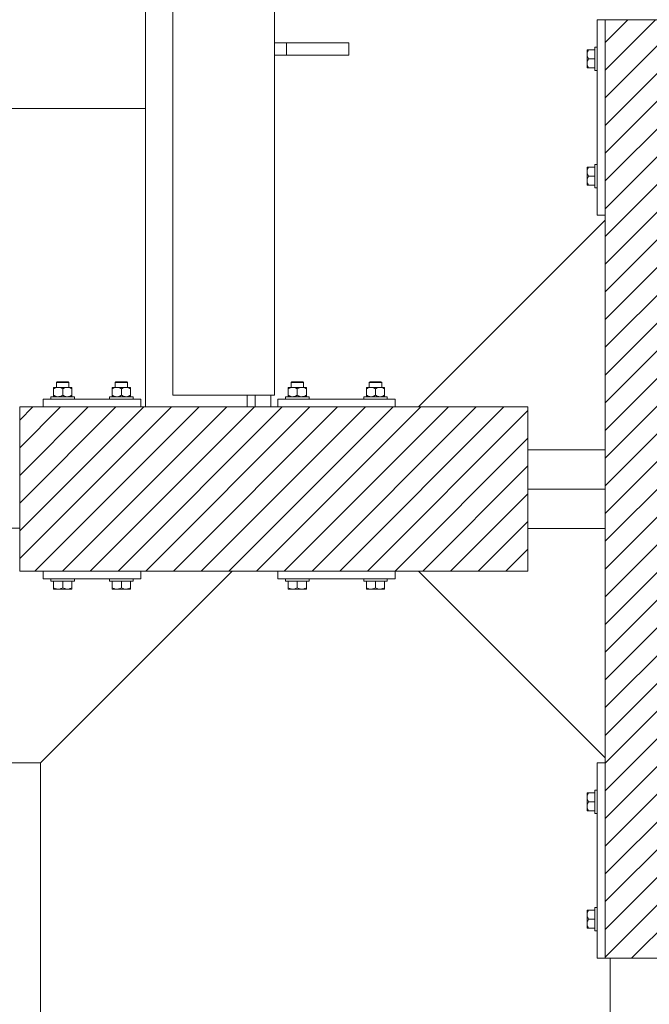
# Model space of a CAD drawing. Header units: millimetres. Extents: x 53746 to 116821, y -810352 to -765802.
# Tile 324 of 347: x 100210 to 101015, y -777261 to -776002. Entities that reach past the tile are written whole.
import ezdxf

# ---------------------------------------------------------------- set-up
doc = ezdxf.new("R2010")
doc.units = ezdxf.units.MM
doc.header["$MEASUREMENT"] = 0
for name, color, linetype, lineweight in [('Main Cradle Rails', 7, 'Continuous', 0), ('Side Cradle Blocks', 7, 'Continuous', 0), ('Side Cradle Hydraulic Arm Support', 7, 'Continuous', 0), ('Side Cradle Stbd', 7, 'Continuous', 0), ('Side Cradle Tower Rail Frame', 7, 'Continuous', 0)]:
    doc.layers.add(name, color=color, linetype=linetype, lineweight=lineweight)

# ---------------------------------------------------------------- blocks, each defined once
blk = doc.blocks.new('*U81')
at = {"layer": 'Side Cradle Hydraulic Arm Support', "color": 7, "linetype": 'Continuous', "lineweight": 0}
blk.add_line((-274.9890305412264, 1109.465289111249), (-274.9890305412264, 316.6850334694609), dxfattribs=at)
at = {"layer": 'Side Cradle Hydraulic Arm Support', "color": 7, "linetype": 'Continuous', "lineweight": 0, "extrusion": (0, 0, -1), "flags": 128}
blk.add_lwpolyline([(248.4889944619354, 1409.465325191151), (224.9890305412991, 1409.465325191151), (224.9890305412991, 1109.465325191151), (274.9890305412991, 1109.465325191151), (519.9889944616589, 1354.465289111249)], dxfattribs=at)
blk = doc.blocks.new('*U57')
at = {"linetype": 'Continuous', "lineweight": 0}
h = blk.add_hatch(dxfattribs=at)
h.set_pattern_fill('HATCH', color=30, style=0, pattern_type=2)
h.set_pattern_definition([(45, (15859.069102, 11456.436993), (-17.71895608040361, 17.71895608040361), [])])
h.paths.add_polyline_path([(15675.80776272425, 10874.4623253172), (15682.3739736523, 10874.4623253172), (15782.37397365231, 10874.4623253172), (15818.35573631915, 10874.4623253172), (15838.87397612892, 10874.4623253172), (15968.87400054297, 10874.4623253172), (15988.87400054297, 10874.4623253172), (15993.35573631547, 10874.4623253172), (16024.80776272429, 10874.4623253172), (16124.80776272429, 10874.4623253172), (16130.80779880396, 10874.4623253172), (16130.80779880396, 11124.4623253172), (16130.80779880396, 11130.17925593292), (16130.80779880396, 11424.17921985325), (16130.80779880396, 11474.4623253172), (16130.80779880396, 11524.74543078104), (16130.80779880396, 11818.74539470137), (16130.80779880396, 11824.4623253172), (16130.80779880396, 12074.4623253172), (16124.80776272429, 12074.4623253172), (16024.80776272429, 12074.4623253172), (15993.35573631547, 12074.4623253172), (15988.87400054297, 12074.4623253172), (15968.87400054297, 12074.4623253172), (15838.87397612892, 12074.4623253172), (15818.35573631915, 12074.4623253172), (15782.37397365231, 12074.4623253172), (15682.37397365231, 12074.4623253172), (15675.80772664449, 12074.4623253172), (15675.80773416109, 11824.4623253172), (15675.80773435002, 11818.17918377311), (15675.80774317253, 11524.74543078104), (15675.80774468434, 11474.4623253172), (15675.80774619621, 11424.17921985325), (15675.80775501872, 11130.74546686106), (15675.80775520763, 11124.4623253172)])
h = blk.add_hatch(dxfattribs=at)
h.set_pattern_fill('HATCH', color=30, style=0, pattern_type=2)
h.set_pattern_definition([(45, (15455.233592, 11460.124899), (-17.71895608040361, 17.71895608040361), [])])
h.paths.add_polyline_path([(14927.2324209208, 11579.4623253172), (14927.2324209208, 11574.4623253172), (14927.2324209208, 11474.4623253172), (14927.2324209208, 11424.4623253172), (14927.2324209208, 11369.4623253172), (14957.2324209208, 11369.4623253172), (15082.2324209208, 11369.4623253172), (15198.73238484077, 11369.4623253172), (15257.2324209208, 11369.4623253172), (15407.2324209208, 11369.4623253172), (15437.0909042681, 11369.4623253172), (15577.2324209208, 11369.4623253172), (15577.2324209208, 11424.17921985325), (15577.2324209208, 11474.4623253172), (15577.2324209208, 11524.74543078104), (15577.2324209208, 11579.4623253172), (15437.0909042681, 11579.4623253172), (15407.2324209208, 11579.4623253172), (15257.2324209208, 11579.4623253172), (15248.26561141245, 11579.4623253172), (15228.26561141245, 11579.4623253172), (15218.26561141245, 11579.4623253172), (15088.26561141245, 11579.4623253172), (15082.2324209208, 11579.4623253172), (14957.2324209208, 11579.4623253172)])
at = {"color": 30, "linetype": 'Continuous', "lineweight": 0, "flags": 128}
blk.add_lwpolyline([(15782.37397365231, 12074.4623253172), (15682.37397365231, 12074.4623253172), (15675.80772664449, 12074.4623253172), (15675.80773416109, 11824.4623253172), (15675.80773435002, 11818.17918377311), (15675.80774317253, 11524.74543078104), (15675.80774468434, 11474.4623253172), (15675.80774619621, 11424.17921985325), (15675.80775501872, 11130.74546686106), (15675.80775520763, 11124.4623253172), (15675.80776272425, 10874.4623253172), (15675.80776272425, 10874.4623253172), (15682.3739736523, 10874.4623253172), (15782.37397365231, 10874.4623253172)], dxfattribs=at)
blk.add_lwpolyline([(14927.2324209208, 11579.4623253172), (14927.2324209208, 11574.4623253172), (14927.2324209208, 11474.4623253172), (14927.2324209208, 11424.4623253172), (14927.2324209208, 11369.4623253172), (14957.2324209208, 11369.4623253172), (15082.2324209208, 11369.4623253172), (15198.73238484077, 11369.4623253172), (15257.2324209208, 11369.4623253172), (15407.2324209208, 11369.4623253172), (15437.0909042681, 11369.4623253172), (15577.2324209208, 11369.4623253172), (15577.2324209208, 11424.17921985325), (15577.2324209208, 11474.4623253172), (15577.2324209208, 11524.74543078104), (15577.2324209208, 11579.4623253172), (15437.0909042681, 11579.4623253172), (15407.2324209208, 11579.4623253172), (15257.2324209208, 11579.4623253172), (15248.26561141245, 11579.4623253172), (15228.26561141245, 11579.4623253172), (15218.26561141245, 11579.4623253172), (15088.26561141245, 11579.4623253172), (15082.2324209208, 11579.4623253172), (14957.2324209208, 11579.4623253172), (14927.2324209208, 11579.4623253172)], close=True, dxfattribs=at)
at = {"layer": 'Side Cradle Blocks', "color": 7, "linetype": 'Continuous', "lineweight": 0}
for p, q in [((15675.80772664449, 12074.4623253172), (15665.8077627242, 12074.4623253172)), ((15665.8077627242, 12074.4623253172), (15665.8077627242, 11824.4623253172)), ((16130.8077627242, 12074.4623253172), (15675.80776272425, 12074.4623253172)), ((15675.80776272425, 12074.4623253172), (15675.80776272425, 10874.4623253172)), ((15652.80812352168, 12035.46337878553), (15652.8077632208, 12035.35529165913)), ((15652.80776280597, 12035.35509363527), (15652.80812352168, 12035.13861319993)), ((15653.59090633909, 12036.04541509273), (15654.59967294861, 12036.04541509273)), ((15653.61628852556, 12033.90906638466), (15654.59967294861, 12036.04541509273)), ((15654.59967294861, 12036.04541509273), (15662.80772664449, 12036.04541509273)), ((15652.8077627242, 12030.25387020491), (15652.8077627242, 12033.31987367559)), ((15652.80812352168, 12033.19649258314), (15652.8077632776, 12033.31968444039)), ((15652.80776283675, 12030.25302060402), (15652.80812352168, 12027.52949262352)), ((15652.8077627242, 12018.67078042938), (15652.8077627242, 12022.42705630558)), ((15654.59967294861, 12024.4623253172), (15653.55788801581, 12026.62036840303)), ((15653.61628852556, 12022.32597660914), (15654.59967294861, 12024.4623253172)), ((15654.59967294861, 12024.4623253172), (15662.80772201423, 12024.4623253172)), ((15662.8077627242, 12018.7220738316), (15662.8077627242, 12024.4623253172)), ((15652.80812352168, 12021.39515801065), (15652.80776278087, 12018.67120820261)), ((15652.8077627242, 12012.87923554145), (15652.8077627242, 12013.56950794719)), ((15652.80812352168, 12013.46127184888), (15652.80776309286, 12013.56939735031)), ((15653.04855771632, 12012.87923554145), (15652.8077627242, 12012.87923554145)), ((15654.59967294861, 12012.87923554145), (15653.55788801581, 12015.03727862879)), ((15662.80772664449, 12012.87923554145), (15654.59967294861, 12012.87923554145)), ((15652.8077627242, 11886.04541509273), (15652.8077627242, 11885.3551426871)), ((15653.04855771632, 11886.04541509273), (15652.8077627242, 11886.04541509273)), ((15652.80776309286, 11885.35525328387), (15652.80812352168, 11885.46337878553)), ((15654.59967294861, 11886.04541509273), (15653.55788801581, 11883.88737200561)), ((15662.80772664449, 11886.04541509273), (15654.59967294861, 11886.04541509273)), ((15652.8077627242, 11880.25387020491), (15652.8077627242, 11876.49759432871)), ((15652.80776278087, 11880.25344243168), (15652.80812352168, 11877.52949262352)), ((15652.80812352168, 11871.39515801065), (15652.80776283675, 11868.67163003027)), ((15654.59967294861, 11874.4623253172), (15653.55788801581, 11872.30428223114)), ((15653.61628852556, 11876.59867402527), (15654.59967294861, 11874.4623253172)), ((15654.59967294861, 11874.4623253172), (15662.80772201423, 11874.4623253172)), ((15662.8077627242, 11880.20257680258), (15662.8077627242, 11874.4623253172)), ((15652.8077627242, 11868.67078042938), (15652.8077627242, 11865.60477695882)), ((15652.8077632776, 11865.6049661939), (15652.80812352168, 11865.72815805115)), ((15652.80812352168, 11863.78603743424), (15652.80776280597, 11863.56955699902)), ((15652.80812352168, 11863.46127184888), (15652.8077632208, 11863.56935897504)), ((15653.59090633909, 11862.87923554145), (15654.59967294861, 11862.87923554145)), ((15653.61628852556, 11865.01558424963), (15654.59967294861, 11862.87923554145)), ((15654.59967294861, 11862.87923554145), (15662.80772664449, 11862.87923554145)), ((15665.8077627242, 11824.4623253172), (15675.80772664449, 11824.4623253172)), ((14987.1821683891, 11611.4623253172), (14984.91120494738, 11611.4623253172)), ((14987.8892751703, 11610.4623253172), (14985.29388837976, 11610.4623253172)), ((15051.57556667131, 11610.4623253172), (15054.17095346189, 11610.4623253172)), ((15052.2826734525, 11611.4623253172), (15054.55363689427, 11611.4623253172)), ((15287.1821683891, 11611.4623253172), (15284.91120494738, 11611.4623253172)), ((15287.8892751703, 11610.4623253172), (15285.29388837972, 11610.4623253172)), ((15376.57556667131, 11610.4623253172), (15379.17095346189, 11610.4623253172)), ((15377.2826734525, 11611.4623253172), (15379.55363689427, 11611.4623253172)), ((14970.64933114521, 11604.42016776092), (14970.64933114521, 11604.24541456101)), ((14970.64933114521, 11602.62825753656), (14972.78567985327, 11603.61164195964)), ((14970.64933114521, 11602.62825753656), (14970.64933114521, 11594.25423554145)), ((14970.64933114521, 11593.24546893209), (14970.64933114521, 11594.25423554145)), ((14971.33945457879, 11604.42016726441), (14971.23136745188, 11604.41980696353)), ((14976.44087603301, 11604.42016776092), (14973.37487256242, 11604.42016776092)), ((14974.18406225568, 11604.41980696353), (14974.23238484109, 11604.41983348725)), ((14976.44087603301, 11604.42016776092), (14980.19715190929, 11604.42016776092)), ((14979.93240476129, 11603.73857928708), (14977.91713823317, 11604.29540680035)), ((14980.07437783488, 11593.21245060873), (14982.2324209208, 11594.25423554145)), ((14982.2324209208, 11602.62825753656), (14984.36876962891, 11603.61164195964)), ((14982.2324209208, 11594.25423554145), (14982.2324209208, 11602.62825753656)), ((14988.02396580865, 11604.42016776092), (14991.08996927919, 11604.42016776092)), ((14991.51549453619, 11603.73857928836), (14989.500228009, 11604.29540680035)), ((14990.28077958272, 11604.41980696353), (14990.23245700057, 11604.41983348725)), ((14991.65746760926, 11593.21245060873), (14993.81551069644, 11594.25423554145)), ((14993.23347438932, 11604.41980696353), (14993.12534888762, 11604.42016739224)), ((14993.81551069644, 11603.63702414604), (14993.81551069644, 11603.67535642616)), ((14993.81551069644, 11603.63702414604), (14993.81551069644, 11602.62825753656)), ((14993.81551069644, 11594.25423554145), (14993.81551069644, 11602.62825753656)), ((15045.64933114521, 11603.63702414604), (15045.64933114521, 11603.67535642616)), ((15045.64933114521, 11602.62825753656), (15045.64933114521, 11603.63702414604)), ((15045.64933114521, 11594.25423554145), (15045.64933114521, 11602.62825753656)), ((15047.80737423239, 11593.21245060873), (15045.64933114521, 11594.25423554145)), ((15046.23136745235, 11604.41980696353), (15046.33949295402, 11604.42016739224)), ((15047.94934730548, 11603.73857928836), (15049.96461383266, 11604.29540680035)), ((15051.44087603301, 11604.42016776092), (15048.37487256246, 11604.42016776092)), ((15049.23238484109, 11604.41983348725), (15049.18406225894, 11604.41980696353)), ((15057.23242092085, 11602.62825753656), (15055.09607221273, 11603.61164195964)), ((15057.23242092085, 11594.25423554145), (15057.23242092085, 11602.62825753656)), ((15059.39046400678, 11593.21245060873), (15057.23242092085, 11594.25423554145)), ((15063.02396580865, 11604.42016776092), (15059.26768993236, 11604.42016776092)), ((15059.53243708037, 11603.73857928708), (15061.54770360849, 11604.29540680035)), ((15063.02396580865, 11604.42016776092), (15066.08996927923, 11604.42016776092)), ((15065.23245700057, 11604.41983348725), (15065.28077958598, 11604.41980696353)), ((15068.81551069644, 11602.62825753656), (15066.67916198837, 11603.61164195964)), ((15068.23347438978, 11604.41980696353), (15068.12538726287, 11604.42016726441)), ((15068.81551069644, 11604.42016776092), (15068.81551069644, 11604.24541456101)), ((15068.81551069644, 11602.62825753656), (15068.81551069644, 11594.25423554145)), ((15068.81551069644, 11593.24546893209), (15068.81551069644, 11594.25423554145)), ((15270.64933114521, 11604.42016776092), (15270.64933114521, 11604.24541456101)), ((15270.64933114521, 11602.62825753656), (15272.78567985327, 11603.61164195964)), ((15270.64933114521, 11602.62825753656), (15270.64933114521, 11594.25423554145)), ((15270.64933114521, 11593.24546893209), (15270.64933114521, 11594.25423554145)), ((15271.33945457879, 11604.42016726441), (15271.23136745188, 11604.41980696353)), ((15276.44087603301, 11604.42016776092), (15273.37487256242, 11604.42016776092)), ((15274.18406225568, 11604.41980696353), (15274.23238484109, 11604.41983348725)), ((15276.44087603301, 11604.42016776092), (15280.19715190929, 11604.42016776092)), ((15279.93240476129, 11603.73857928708), (15277.91713823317, 11604.29540680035)), ((15280.07437783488, 11593.21245060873), (15282.2324209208, 11594.25423554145)), ((15282.2324209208, 11602.62825753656), (15284.36876962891, 11603.61164195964)), ((15282.2324209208, 11594.25423554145), (15282.2324209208, 11602.62825753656)), ((15288.02396580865, 11604.42016776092), (15291.08996927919, 11604.42016776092)), ((15291.51549453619, 11603.73857928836), (15289.500228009, 11604.29540680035)), ((15290.28077958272, 11604.41980696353), (15290.23245700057, 11604.41983348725)), ((15291.65746760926, 11593.21245060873), (15293.81551069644, 11594.25423554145)), ((15293.23347438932, 11604.41980696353), (15293.12534888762, 11604.42016739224)), ((15293.81551069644, 11603.63702414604), (15293.81551069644, 11603.67535642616)), ((15293.81551069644, 11603.63702414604), (15293.81551069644, 11602.62825753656)), ((15293.81551069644, 11594.25423554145), (15293.81551069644, 11602.62825753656)), ((15370.64933114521, 11603.63702414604), (15370.64933114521, 11603.67535642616)), ((15370.64933114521, 11602.62825753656), (15370.64933114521, 11603.63702414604)), ((15370.64933114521, 11594.25423554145), (15370.64933114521, 11602.62825753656)), ((15372.80737423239, 11593.21245060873), (15370.64933114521, 11594.25423554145)), ((15371.23136745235, 11604.41980696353), (15371.33949295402, 11604.42016739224)), ((15372.94934730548, 11603.73857928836), (15374.96461383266, 11604.29540680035)), ((15376.44087603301, 11604.42016776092), (15373.37487256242, 11604.42016776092)), ((15374.23238484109, 11604.41983348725), (15374.18406225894, 11604.41980696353)), ((15382.2324209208, 11602.62825753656), (15380.09607221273, 11603.61164195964)), ((15382.2324209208, 11594.25423554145), (15382.2324209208, 11602.62825753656)), ((15384.39046400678, 11593.21245060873), (15382.2324209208, 11594.25423554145)), ((15388.02396580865, 11604.42016776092), (15384.26768993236, 11604.42016776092)), ((15384.53243708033, 11603.73857928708), (15386.54770360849, 11604.29540680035)), ((15388.02396580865, 11604.42016776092), (15391.08996927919, 11604.42016776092)), ((15390.23245700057, 11604.41983348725), (15390.28077958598, 11604.41980696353)), ((15393.81551069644, 11602.62825753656), (15391.67916198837, 11603.61164195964)), ((15393.23347438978, 11604.41980696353), (15393.12538726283, 11604.42016726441)), ((15393.81551069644, 11604.42016776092), (15393.81551069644, 11604.24541456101)), ((15393.81551069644, 11602.62825753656), (15393.81551069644, 11594.25423554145)), ((15393.81551069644, 11593.24546893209), (15393.81551069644, 11594.25423554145)), ((14957.2324209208, 11589.4623253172), (14957.2324209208, 11579.46236139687)), ((15082.2324209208, 11589.4623253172), (14957.2324209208, 11589.4623253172)), ((14971.32877994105, 11592.46236139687), (14971.23136745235, 11592.4626861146)), ((14974.18406225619, 11592.4626861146), (14974.23238484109, 11592.46265959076)), ((14974.48293935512, 11592.68090167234), (14976.44055284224, 11592.46236139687)), ((14986.0660291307, 11592.68090167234), (14988.02364261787, 11592.46236139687)), ((14990.23245700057, 11592.46265959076), (14990.28077958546, 11592.4626861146)), ((14993.23347438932, 11592.4626861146), (14993.13606190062, 11592.46236139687)), ((14993.81551069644, 11592.70312030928), (14993.81551069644, 11592.46236139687)), ((15045.64933114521, 11592.70312030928), (15045.64933114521, 11592.46236139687)), ((15046.23136745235, 11592.4626861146), (15046.32877994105, 11592.46236139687)), ((15049.18406225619, 11592.4626861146), (15049.23238484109, 11592.46265959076)), ((15053.39881271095, 11592.68090167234), (15051.44119922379, 11592.46236139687)), ((15064.98190248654, 11592.68090167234), (15063.02428899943, 11592.46236139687)), ((15065.23245700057, 11592.46265959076), (15065.28077958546, 11592.4626861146)), ((15068.23347438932, 11592.4626861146), (15068.13606190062, 11592.46236139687)), ((15082.2324209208, 11579.46236139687), (15082.2324209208, 11589.4623253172)), ((15257.2324209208, 11589.4623253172), (15257.2324209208, 11579.46236139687)), ((15407.2324209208, 11589.4623253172), (15257.2324209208, 11589.4623253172)), ((15271.32877994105, 11592.46236139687), (15271.23136745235, 11592.4626861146)), ((15274.18406225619, 11592.4626861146), (15274.23238484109, 11592.46265959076)), ((15274.48293935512, 11592.68090167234), (15276.44055284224, 11592.46236139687)), ((15286.0660291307, 11592.68090167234), (15288.02364261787, 11592.46236139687)), ((15290.23245700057, 11592.46265959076), (15290.28077958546, 11592.4626861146)), ((15293.23347438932, 11592.4626861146), (15293.13606190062, 11592.46236139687)), ((15293.81551069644, 11592.70312030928), (15293.81551069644, 11592.46236139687)), ((15370.64933114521, 11592.70312030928), (15370.64933114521, 11592.46236139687)), ((15371.23136745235, 11592.4626861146), (15371.32877994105, 11592.46236139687)), ((15374.18406225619, 11592.4626861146), (15374.23238484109, 11592.46265959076)), ((15378.3988127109, 11592.68090167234), (15376.44119922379, 11592.46236139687)), ((15389.98190248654, 11592.68090167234), (15388.02428899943, 11592.46236139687)), ((15390.23245700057, 11592.46265959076), (15390.28077958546, 11592.4626861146)), ((15393.23347438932, 11592.4626861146), (15393.13606190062, 11592.46236139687)), ((15407.2324209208, 11579.46236139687), (15407.2324209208, 11589.4623253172)), ((14927.2324209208, 11579.4623253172), (14927.2324209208, 11369.4623253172)), ((15577.2324209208, 11579.4623253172), (14927.2324209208, 11579.4623253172)), ((15577.2324209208, 11369.4623253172), (15577.2324209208, 11579.4623253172)), ((14927.2324209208, 11369.4623253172), (15577.2324209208, 11369.4623253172)), ((14957.2324209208, 11359.4623253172), (14957.2324209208, 11369.4622892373)), ((15082.2324209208, 11369.4622892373), (15082.2324209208, 11359.4623253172)), ((15257.2324209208, 11359.4623253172), (15257.2324209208, 11369.4622892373)), ((15407.2324209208, 11369.4622892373), (15407.2324209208, 11359.4623253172)), ((15082.2324209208, 11359.4623253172), (14957.2324209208, 11359.4623253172)), ((14970.64933114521, 11348.25423554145), (14970.64933114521, 11356.4622892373)), ((14987.97267240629, 11356.4623253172), (14982.2324209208, 11356.4623253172)), ((14982.2324209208, 11348.25423554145), (14982.2324209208, 11356.46228460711)), ((14993.81551069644, 11356.4622892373), (14993.81551069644, 11348.25423554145)), ((15045.64933114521, 11356.4622892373), (15045.64933114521, 11348.25423554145)), ((15051.49216943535, 11356.4623253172), (15057.2324209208, 11356.4623253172)), ((15057.23242092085, 11348.25423554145), (15057.23242092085, 11356.46228460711)), ((15068.81551069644, 11348.25423554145), (15068.81551069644, 11356.4622892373)), ((15407.2324209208, 11359.4623253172), (15257.2324209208, 11359.4623253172)), ((15270.64933114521, 11348.25423554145), (15270.64933114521, 11356.4622892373)), ((15287.97267240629, 11356.4623253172), (15282.2324209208, 11356.4623253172)), ((15282.2324209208, 11348.25423554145), (15282.2324209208, 11356.46228460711)), ((15293.81551069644, 11356.4622892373), (15293.81551069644, 11348.25423554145)), ((15370.64933114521, 11356.4622892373), (15370.64933114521, 11348.25423554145)), ((15376.49216943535, 11356.4623253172), (15382.2324209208, 11356.4623253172)), ((15382.2324209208, 11348.25423554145), (15382.2324209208, 11356.46228460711)), ((15393.81551069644, 11348.25423554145), (15393.81551069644, 11356.4622892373)), ((14970.64933114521, 11347.24546893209), (14970.64933114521, 11348.25423554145)), ((14972.78567985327, 11347.27085111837), (14970.64933114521, 11348.25423554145)), ((14971.23136745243, 11346.4626861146), (14971.33945457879, 11346.46232581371)), ((14971.33965260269, 11346.46232539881), (14971.55613303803, 11346.4626861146)), ((14976.44087603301, 11346.4623253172), (14973.37487256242, 11346.4623253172)), ((14973.49825365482, 11346.4626861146), (14973.37506179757, 11346.46232587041)), ((14976.44172563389, 11346.46232542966), (14979.16525361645, 11346.4626861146)), ((14982.2324209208, 11348.25423554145), (14980.07437783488, 11347.21245060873)), ((14984.36876962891, 11347.27085111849), (14982.2324209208, 11348.25423554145)), ((14988.02396580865, 11346.4623253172), (14984.26768993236, 11346.4623253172)), ((14985.29958822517, 11346.4626861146), (14988.02353803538, 11346.46232537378)), ((14993.81551069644, 11348.25423554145), (14991.65746760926, 11347.21245060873)), ((14993.81551069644, 11346.4623253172), (14993.12523829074, 11346.4623253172)), ((14993.23347438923, 11346.4626861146), (14993.12534888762, 11346.46232568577)), ((14993.81551069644, 11346.70312030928), (14993.81551069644, 11346.4623253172)), ((15045.64933114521, 11348.25423554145), (15047.80737423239, 11347.21245060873)), ((15045.64933114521, 11346.70312030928), (15045.64933114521, 11346.4623253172)), ((15045.64933114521, 11346.4623253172), (15046.33960355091, 11346.4623253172)), ((15046.33949295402, 11346.46232568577), (15046.23136745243, 11346.4626861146)), ((15051.44087603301, 11346.4623253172), (15055.19715190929, 11346.4623253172)), ((15051.44130380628, 11346.46232537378), (15054.16525361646, 11346.4626861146)), ((15055.09607221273, 11347.27085111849), (15057.23242092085, 11348.25423554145)), ((15057.23242092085, 11348.25423554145), (15059.39046400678, 11347.21245060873)), ((15060.29958822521, 11346.4626861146), (15063.02311620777, 11346.46232542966)), ((15063.02396580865, 11346.4623253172), (15066.08996927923, 11346.4623253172)), ((15066.08978004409, 11346.46232587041), (15065.96658818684, 11346.4626861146)), ((15066.67916198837, 11347.27085111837), (15068.81551069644, 11348.25423554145)), ((15067.90870880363, 11346.4626861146), (15068.12518923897, 11346.46232539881)), ((15068.23347438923, 11346.4626861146), (15068.12538726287, 11346.46232581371)), ((15068.81551069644, 11347.24546893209), (15068.81551069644, 11348.25423554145)), ((15270.64933114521, 11347.24546893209), (15270.64933114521, 11348.25423554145)), ((15272.78567985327, 11347.27085111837), (15270.64933114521, 11348.25423554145)), ((15271.2313674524, 11346.4626861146), (15271.33945457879, 11346.46232581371)), ((15271.33965260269, 11346.46232539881), (15271.55613303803, 11346.4626861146)), ((15276.44087603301, 11346.4623253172), (15273.37487256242, 11346.4623253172)), ((15273.49825365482, 11346.4626861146), (15273.37506179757, 11346.46232587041)), ((15276.44172563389, 11346.46232542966), (15279.16525361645, 11346.4626861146)), ((15282.2324209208, 11348.25423554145), (15280.07437783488, 11347.21245060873)), ((15284.36876962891, 11347.27085111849), (15282.2324209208, 11348.25423554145)), ((15288.02396580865, 11346.4623253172), (15284.26768993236, 11346.4623253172)), ((15285.29958822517, 11346.4626861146), (15288.02353803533, 11346.46232537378)), ((15293.81551069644, 11348.25423554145), (15291.65746760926, 11347.21245060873)), ((15293.81551069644, 11346.4623253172), (15293.12523829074, 11346.4623253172)), ((15293.23347438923, 11346.4626861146), (15293.12534888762, 11346.46232568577)), ((15293.81551069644, 11346.70312030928), (15293.81551069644, 11346.4623253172)), ((15370.64933114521, 11348.25423554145), (15372.80737423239, 11347.21245060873)), ((15370.64933114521, 11346.70312030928), (15370.64933114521, 11346.4623253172)), ((15370.64933114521, 11346.4623253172), (15371.33960355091, 11346.4623253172)), ((15371.33949295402, 11346.46232568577), (15371.23136745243, 11346.4626861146)), ((15376.44087603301, 11346.4623253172), (15380.19715190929, 11346.4623253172)), ((15376.44130380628, 11346.46232537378), (15379.16525361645, 11346.4626861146)), ((15380.09607221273, 11347.27085111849), (15382.2324209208, 11348.25423554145)), ((15382.2324209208, 11348.25423554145), (15384.39046400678, 11347.21245060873)), ((15385.29958822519, 11346.4626861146), (15388.02311620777, 11346.46232542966)), ((15388.02396580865, 11346.4623253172), (15391.08996927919, 11346.4623253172)), ((15391.08978004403, 11346.46232587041), (15390.96658818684, 11346.4626861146)), ((15391.67916198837, 11347.27085111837), (15393.81551069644, 11348.25423554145)), ((15392.90870880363, 11346.4626861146), (15393.12518923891, 11346.46232539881)), ((15393.23347438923, 11346.4626861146), (15393.12538726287, 11346.46232581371)), ((15393.81551069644, 11347.24546893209), (15393.81551069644, 11348.25423554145)), ((15665.8077627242, 10874.4623253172), (15665.8077627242, 11124.4623253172)), ((15665.8077627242, 11124.4623253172), (15675.80772664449, 11124.4623253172)), ((15652.80812352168, 11085.46337878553), (15652.8077632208, 11085.35529165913)), ((15652.80776280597, 11085.35509363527), (15652.80812352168, 11085.13861319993)), ((15652.8077627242, 11080.25387020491), (15652.8077627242, 11083.31987367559)), ((15652.80812352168, 11083.19649258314), (15652.8077632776, 11083.31968444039)), ((15652.80776283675, 11080.25302060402), (15652.80812352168, 11077.52949262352)), ((15653.59090633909, 11086.04541509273), (15654.59967294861, 11086.04541509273)), ((15653.61628852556, 11083.90906638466), (15654.59967294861, 11086.04541509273)), ((15654.59967294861, 11086.04541509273), (15662.80772664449, 11086.04541509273)), ((15652.8077627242, 11068.67078042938), (15652.8077627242, 11072.42705630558)), ((15652.80812352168, 11071.39515801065), (15652.80776278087, 11068.67120820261)), ((15654.59967294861, 11074.4623253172), (15653.55788801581, 11076.62036840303)), ((15654.59967294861, 11062.87923554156), (15653.55788801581, 11065.03727862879)), ((15653.61628852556, 11072.32597660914), (15654.59967294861, 11074.4623253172)), ((15654.59967294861, 11074.4623253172), (15662.80772201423, 11074.4623253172)), ((15662.8077627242, 11068.7220738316), (15662.8077627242, 11074.4623253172)), ((15652.8077627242, 11062.87923554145), (15652.8077627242, 11063.56950794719)), ((15652.80812352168, 11063.46127184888), (15652.80776309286, 11063.56939735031)), ((15653.04855771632, 11062.87923554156), (15652.8077627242, 11062.87923554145)), ((15662.80772664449, 11062.87923554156), (15654.59967294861, 11062.87923554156)), ((15652.8077627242, 10936.04541509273), (15652.8077627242, 10935.3551426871)), ((15653.04855771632, 10936.04541509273), (15652.8077627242, 10936.04541509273)), ((15652.80776309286, 10935.35525328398), (15652.80812352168, 10935.46337878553)), ((15652.8077627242, 10930.25387020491), (15652.8077627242, 10926.49759432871)), ((15652.80776278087, 10930.25344243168), (15652.80812352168, 10927.52949262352)), ((15654.59967294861, 10936.04541509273), (15653.55788801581, 10933.88737200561)), ((15653.61628852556, 10926.59867402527), (15654.59967294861, 10924.4623253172)), ((15662.80772664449, 10936.04541509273), (15654.59967294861, 10936.04541509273)), ((15662.8077627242, 10930.20257680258), (15662.8077627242, 10924.4623253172)), ((15652.80812352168, 10921.39515801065), (15652.80776283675, 10918.67163003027)), ((15652.8077627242, 10918.67078042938), (15652.8077627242, 10915.60477695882)), ((15652.8077632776, 10915.6049661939), (15652.80812352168, 10915.72815805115)), ((15654.59967294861, 10924.4623253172), (15653.55788801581, 10922.30428223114)), ((15653.61628852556, 10915.01558424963), (15654.59967294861, 10912.87923554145)), ((15654.59967294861, 10924.4623253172), (15662.80772201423, 10924.4623253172)), ((15652.80812352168, 10913.78603743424), (15652.80776280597, 10913.56955699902)), ((15652.80812352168, 10913.46127184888), (15652.8077632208, 10913.56935897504)), ((15653.59090633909, 10912.87923554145), (15654.59967294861, 10912.87923554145)), ((15654.59967294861, 10912.87923554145), (15662.80772664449, 10912.87923554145)), ((15675.80772664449, 10874.4623253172), (15665.8077627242, 10874.4623253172)), ((15675.80776272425, 10874.4623253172), (16130.8077627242, 10874.4623253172))]:
    blk.add_line(p, q, dxfattribs=at)
at = {"layer": 'Side Cradle Blocks', "color": 7, "linetype": 'Continuous', "lineweight": 0, "flags": 128}
for points in [[(15653.59090633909, 12036.04541509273), (15653.55469440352, 12036.04541509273), (15652.98251592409, 12036.04541509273), (15652.8077627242, 12036.04541509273), (15652.8077627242, 12035.3551426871), (15652.8077627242, 12033.31987367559)], [(15662.8077627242, 12024.4623253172), (15662.8077627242, 12030.20257680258), (15662.8077627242, 12035.06892703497), (15662.8077627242, 12038.32051830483), (15662.8077627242, 12039.4623253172), (15665.80772664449, 12039.4623253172)], [(15653.61628852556, 12033.90906638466), (15653.31459823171, 12033.25366077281), (15653.02633907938, 12032.21180688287), (15652.8077627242, 12030.25387020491), (15652.83939250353, 12029.51204395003), (15652.93252368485, 12028.77760800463), (15653.48935119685, 12026.76234147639), (15653.55788801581, 12026.62036840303)], [(15652.8077627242, 12030.25387020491), (15652.8077627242, 12026.49759432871), (15652.8077627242, 12022.42705630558)], [(15653.61628852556, 12022.32597660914), (15653.31459823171, 12021.67057099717), (15653.02633907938, 12020.62871710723), (15652.8077627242, 12018.67078042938), (15652.83939250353, 12017.92895417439), (15652.93252368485, 12017.19451822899), (15653.48935119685, 12015.17925170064), (15653.55788801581, 12015.03727862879)], [(15652.80776277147, 12018.67113712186), (15652.8077627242, 12018.67078042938), (15652.8077627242, 12015.60477695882), (15652.8077627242, 12013.56950794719)], [(15653.04855771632, 12012.87923554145), (15653.55257405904, 12012.87923554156), (15653.59090633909, 12012.87923554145), (15654.59967294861, 12012.87923554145)], [(15665.80772664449, 12009.4623253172), (15662.8077627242, 12009.4623253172), (15662.8077627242, 12010.60413232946), (15662.8077627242, 12013.85572359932), (15662.8077627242, 12018.7220738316)], [(15652.8077627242, 11885.3551426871), (15652.8077627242, 11883.31987367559), (15652.8077627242, 11880.25387020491), (15652.80776277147, 11880.25351351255)], [(15653.55788801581, 11883.88737200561), (15653.48935119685, 11883.74539893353), (15652.93252368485, 11881.7301324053), (15652.83939250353, 11880.9956964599), (15652.8077627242, 11880.25387020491), (15653.02633907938, 11878.29593352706), (15653.31459823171, 11877.254079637), (15653.61628852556, 11876.59867402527)], [(15654.59967294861, 11886.04541509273), (15653.59090633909, 11886.04541509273), (15653.55257405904, 11886.04541509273), (15653.04855771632, 11886.04541509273)], [(15662.8077627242, 11880.20257680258), (15662.8077627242, 11885.06892703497), (15662.8077627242, 11888.32051830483), (15662.8077627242, 11889.4623253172), (15665.80772664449, 11889.4623253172)], [(15652.8077627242, 11876.49759432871), (15652.8077627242, 11872.42705630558), (15652.8077627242, 11868.67078042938)], [(15653.55788801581, 11872.30428223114), (15653.48935119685, 11872.16230915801), (15652.93252368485, 11870.14704262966), (15652.83939250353, 11869.41260668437), (15652.8077627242, 11868.67078042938), (15653.02633907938, 11866.71284375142), (15653.31459823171, 11865.67098986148), (15653.61628852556, 11865.01558424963)], [(15665.80772664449, 11859.4623253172), (15662.8077627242, 11859.4623253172), (15662.8077627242, 11860.60413232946), (15662.8077627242, 11863.85572359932), (15662.8077627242, 11868.7220738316), (15662.8077627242, 11874.4623253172)], [(15652.8077627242, 11865.60477695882), (15652.8077627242, 11863.56950794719), (15652.8077627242, 11862.87923554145), (15652.98251592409, 11862.87923554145), (15653.55469440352, 11862.87923554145), (15653.59090633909, 11862.87923554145)], [(14974.2324209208, 11604.42020384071), (14974.2324209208, 11610.4623253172), (14975.2324209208, 11611.4623253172), (14975.76526419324, 11611.4623253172), (14977.2826734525, 11611.4623253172), (14979.55363689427, 11611.4623253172), (14982.2324209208, 11611.4623253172), (14984.91120494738, 11611.4623253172)], [(14974.2324209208, 11610.4623253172), (14974.84138466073, 11610.4623253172), (14976.57556667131, 11610.4623253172), (14979.17095346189, 11610.4623253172), (14982.2324209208, 11610.4623253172), (14985.29388837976, 11610.4623253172)], [(14987.1821683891, 11611.4623253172), (14988.69957764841, 11611.4623253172), (14989.2324209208, 11611.4623253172), (14990.2324209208, 11610.4623253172), (14990.2324209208, 11604.42020384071)], [(14987.8892751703, 11610.4623253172), (14989.62345718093, 11610.4623253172), (14990.2324209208, 11610.4623253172)], [(15049.23242092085, 11604.42020384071), (15049.23242092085, 11610.4623253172), (15050.2324209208, 11611.4623253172), (15050.76526419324, 11611.4623253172), (15052.2826734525, 11611.4623253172)], [(15049.23242092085, 11610.4623253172), (15049.84138466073, 11610.4623253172), (15051.57556667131, 11610.4623253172)], [(15054.17095346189, 11610.4623253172), (15057.23242092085, 11610.4623253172), (15060.29388837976, 11610.4623253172), (15062.8892751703, 11610.4623253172), (15064.62345718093, 11610.4623253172), (15065.2324209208, 11610.4623253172)], [(15054.55363689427, 11611.4623253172), (15057.23242092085, 11611.4623253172), (15059.91120494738, 11611.4623253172), (15062.18216838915, 11611.4623253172), (15063.69957764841, 11611.4623253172), (15064.23242092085, 11611.4623253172), (15065.2324209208, 11610.4623253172), (15065.2324209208, 11604.42020384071)], [(15274.2324209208, 11604.42020384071), (15274.2324209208, 11610.4623253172), (15275.2324209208, 11611.4623253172), (15275.76526419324, 11611.4623253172), (15277.2826734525, 11611.4623253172), (15279.55363689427, 11611.4623253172), (15282.2324209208, 11611.4623253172), (15284.91120494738, 11611.4623253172)], [(15274.2324209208, 11610.4623253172), (15274.84138466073, 11610.4623253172), (15276.57556667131, 11610.4623253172), (15279.17095346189, 11610.4623253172), (15282.2324209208, 11610.4623253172), (15285.29388837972, 11610.4623253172)], [(15287.1821683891, 11611.4623253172), (15288.69957764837, 11611.4623253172), (15289.2324209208, 11611.4623253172), (15290.2324209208, 11610.4623253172), (15290.2324209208, 11604.42020384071)], [(15287.8892751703, 11610.4623253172), (15289.62345718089, 11610.4623253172), (15290.2324209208, 11610.4623253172)], [(15374.2324209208, 11604.42020384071), (15374.2324209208, 11610.4623253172), (15375.2324209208, 11611.4623253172), (15375.76526419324, 11611.4623253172), (15377.2826734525, 11611.4623253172)], [(15374.2324209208, 11610.4623253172), (15374.84138466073, 11610.4623253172), (15376.57556667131, 11610.4623253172)], [(15379.17095346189, 11610.4623253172), (15382.2324209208, 11610.4623253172), (15385.29388837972, 11610.4623253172), (15387.8892751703, 11610.4623253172), (15389.62345718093, 11610.4623253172), (15390.2324209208, 11610.4623253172)], [(15379.55363689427, 11611.4623253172), (15382.2324209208, 11611.4623253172), (15384.91120494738, 11611.4623253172), (15387.18216838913, 11611.4623253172), (15388.69957764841, 11611.4623253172), (15389.2324209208, 11611.4623253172), (15390.2324209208, 11610.4623253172), (15390.2324209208, 11604.42020384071)], [(14970.64933114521, 11604.42016776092), (14971.33960355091, 11604.42016776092), (14973.37487256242, 11604.42016776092)], [(14970.64933114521, 11602.62825753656), (14970.64933114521, 11603.63702414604), (14970.64933114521, 11603.67323608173), (14970.64933114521, 11604.24541456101)], [(14974.48293935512, 11592.68090167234), (14973.44108546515, 11592.96916082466), (14972.78567985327, 11593.27085111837), (14970.64933114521, 11594.25423554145)], [(14972.78567985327, 11603.61164195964), (14973.44108546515, 11603.91333225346), (14974.48293935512, 11604.20159140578), (14976.44087603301, 11604.42016776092), (14977.18270228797, 11604.38853798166), (14977.91713823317, 11604.29540680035)], [(14979.93240476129, 11603.73857928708), (14980.07437783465, 11603.670042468), (14982.2324209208, 11602.62825753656)], [(14988.02396580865, 11604.42016776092), (14984.26768993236, 11604.42016776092), (14980.19715190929, 11604.42016776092)], [(14986.0660291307, 11592.68090167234), (14985.02417524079, 11592.96916082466), (14984.36876962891, 11593.27085111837), (14982.2324209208, 11594.25423554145)], [(14984.36876962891, 11603.61164195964), (14985.02417524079, 11603.91333225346), (14986.0660291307, 11604.20159140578), (14988.02396580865, 11604.42016776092), (14988.76579206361, 11604.38853798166), (14989.500228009, 11604.29540680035)], [(14991.08996927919, 11604.42016776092), (14993.12523829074, 11604.42016776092), (14993.81551069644, 11604.42016776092), (14993.8155106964, 11604.17937276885), (14993.81551069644, 11603.67535642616)], [(14991.51549453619, 11603.73857928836), (14991.65746760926, 11603.6700424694), (14993.81551069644, 11602.62825753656)], [(14993.81551069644, 11592.70312030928), (14993.81551069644, 11593.20713665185), (14993.81551069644, 11593.24546893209), (14993.81551069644, 11594.25423554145)], [(15045.64933114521, 11603.67535642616), (15045.64933114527, 11604.17937276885), (15045.64933114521, 11604.42016776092), (15046.33960355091, 11604.42016776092), (15048.37487256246, 11604.42016776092)], [(15045.64933114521, 11602.62825753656), (15047.80737423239, 11603.6700424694), (15047.94934730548, 11603.73857928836)], [(15045.64933114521, 11594.25423554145), (15045.64933114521, 11593.24546893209), (15045.64933114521, 11593.20713665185), (15045.64933114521, 11592.70312030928)], [(15049.96461383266, 11604.29540680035), (15050.69904977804, 11604.38853798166), (15051.44087603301, 11604.42016776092), (15053.39881271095, 11604.20159140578), (15054.44066660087, 11603.91333225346), (15055.09607221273, 11603.61164195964)], [(15059.26768993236, 11604.42016776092), (15055.19715190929, 11604.42016776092), (15051.44087603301, 11604.42016776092)], [(15057.23242092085, 11594.25423554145), (15055.09607221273, 11593.27085111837), (15054.44066660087, 11592.96916082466), (15053.39881271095, 11592.68090167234)], [(15057.23242092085, 11602.62825753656), (15059.39046400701, 11603.670042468), (15059.53243708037, 11603.73857928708)], [(15061.54770360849, 11604.29540680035), (15062.28213955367, 11604.38853798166), (15063.02396580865, 11604.42016776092), (15064.98190248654, 11604.20159140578), (15066.02375637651, 11603.91333225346), (15066.67916198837, 11603.61164195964)], [(15068.81551069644, 11594.25423554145), (15066.67916198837, 11593.27085111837), (15066.02375637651, 11592.96916082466), (15064.98190248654, 11592.68090167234)], [(15066.08996927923, 11604.42016776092), (15068.12523829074, 11604.42016776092), (15068.81551069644, 11604.42016776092)], [(15068.81551069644, 11604.24541456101), (15068.81551069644, 11603.67323608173), (15068.81551069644, 11603.63702414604), (15068.81551069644, 11602.62825753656)], [(15270.64933114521, 11604.42016776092), (15271.33960355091, 11604.42016776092), (15273.37487256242, 11604.42016776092)], [(15270.64933114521, 11602.62825753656), (15270.64933114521, 11603.63702414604), (15270.64933114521, 11603.67323608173), (15270.64933114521, 11604.24541456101)], [(15274.48293935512, 11592.68090167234), (15273.44108546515, 11592.96916082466), (15272.78567985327, 11593.27085111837), (15270.64933114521, 11594.25423554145)], [(15272.78567985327, 11603.61164195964), (15273.44108546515, 11603.91333225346), (15274.48293935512, 11604.20159140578), (15276.44087603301, 11604.42016776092), (15277.18270228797, 11604.38853798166), (15277.91713823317, 11604.29540680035)], [(15279.93240476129, 11603.73857928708), (15280.07437783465, 11603.670042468), (15282.2324209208, 11602.62825753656)], [(15288.02396580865, 11604.42016776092), (15284.26768993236, 11604.42016776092), (15280.19715190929, 11604.42016776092)], [(15286.0660291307, 11592.68090167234), (15285.02417524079, 11592.96916082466), (15284.36876962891, 11593.27085111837), (15282.2324209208, 11594.25423554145)], [(15284.36876962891, 11603.61164195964), (15285.02417524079, 11603.91333225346), (15286.0660291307, 11604.20159140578), (15288.02396580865, 11604.42016776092), (15288.76579206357, 11604.38853798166), (15289.500228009, 11604.29540680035)], [(15291.08996927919, 11604.42016776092), (15293.12523829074, 11604.42016776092), (15293.81551069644, 11604.42016776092), (15293.81551069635, 11604.17937276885), (15293.81551069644, 11603.67535642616)], [(15291.51549453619, 11603.73857928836), (15291.65746760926, 11603.6700424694), (15293.81551069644, 11602.62825753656)], [(15293.81551069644, 11592.70312030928), (15293.81551069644, 11593.20713665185), (15293.81551069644, 11593.24546893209), (15293.81551069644, 11594.25423554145)], [(15370.64933114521, 11603.67535642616), (15370.64933114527, 11604.17937276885), (15370.64933114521, 11604.42016776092), (15371.33960355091, 11604.42016776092), (15373.37487256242, 11604.42016776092)], [(15370.64933114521, 11602.62825753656), (15372.80737423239, 11603.6700424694), (15372.94934730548, 11603.73857928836)], [(15370.64933114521, 11594.25423554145), (15370.64933114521, 11593.24546893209), (15370.64933114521, 11593.20713665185), (15370.64933114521, 11592.70312030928)], [(15374.96461383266, 11604.29540680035), (15375.69904977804, 11604.38853798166), (15376.44087603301, 11604.42016776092), (15378.3988127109, 11604.20159140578), (15379.44066660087, 11603.91333225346), (15380.09607221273, 11603.61164195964)], [(15384.26768993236, 11604.42016776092), (15380.19715190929, 11604.42016776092), (15376.44087603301, 11604.42016776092)], [(15382.2324209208, 11594.25423554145), (15380.09607221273, 11593.27085111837), (15379.44066660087, 11592.96916082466), (15378.3988127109, 11592.68090167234)], [(15382.2324209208, 11602.62825753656), (15384.39046400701, 11603.670042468), (15384.53243708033, 11603.73857928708)], [(15386.54770360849, 11604.29540680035), (15387.28213955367, 11604.38853798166), (15388.02396580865, 11604.42016776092), (15389.98190248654, 11604.20159140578), (15391.02375637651, 11603.91333225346), (15391.67916198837, 11603.61164195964)], [(15393.81551069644, 11594.25423554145), (15391.67916198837, 11593.27085111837), (15391.02375637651, 11592.96916082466), (15389.98190248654, 11592.68090167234)], [(15391.08996927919, 11604.42016776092), (15393.12523829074, 11604.42016776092), (15393.81551069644, 11604.42016776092)], [(15393.81551069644, 11604.24541456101), (15393.81551069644, 11603.67323608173), (15393.81551069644, 11603.63702414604), (15393.81551069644, 11602.62825753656)], [(14967.2324209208, 11589.46236139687), (14967.2324209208, 11592.4623253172), (14968.37422793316, 11592.4623253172), (14971.62581920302, 11592.4623253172), (14976.49216943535, 11592.4623253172), (14982.2324209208, 11592.4623253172), (14987.97267240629, 11592.4623253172), (14992.83902263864, 11592.4623253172), (14996.0906139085, 11592.4623253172), (14997.2324209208, 11592.4623253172), (14997.2324209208, 11589.46236139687)], [(14970.64933114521, 11593.24546893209), (14970.64933114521, 11593.2092569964), (14970.64933114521, 11592.637078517), (14970.64933114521, 11592.46236139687)], [(14980.07437783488, 11593.21245060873), (14979.93240476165, 11593.14391378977), (14977.91713823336, 11592.58708627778), (14977.18270228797, 11592.49395509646), (14976.44172222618, 11592.46236139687)], [(14991.65746760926, 11593.21245060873), (14991.51549453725, 11593.14391378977), (14989.500228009, 11592.58708627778), (14988.76579206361, 11592.49395509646), (14988.02481200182, 11592.46236139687)], [(15042.2324209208, 11589.46236139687), (15042.2324209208, 11592.4623253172), (15043.37422793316, 11592.4623253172), (15046.62581920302, 11592.4623253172), (15051.49216943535, 11592.4623253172), (15057.2324209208, 11592.4623253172), (15062.97267240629, 11592.4623253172), (15067.83902263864, 11592.4623253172), (15071.0906139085, 11592.4623253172), (15072.2324209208, 11592.4623253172), (15072.2324209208, 11589.46236139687)], [(15051.44002983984, 11592.46236139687), (15050.69904977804, 11592.49395509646), (15049.96461383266, 11592.58708627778), (15047.9493473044, 11593.14391378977), (15047.80737423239, 11593.21245060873)], [(15063.02311961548, 11592.46236139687), (15062.28213955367, 11592.49395509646), (15061.5477036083, 11592.58708627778), (15059.53243707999, 11593.14391378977), (15059.39046400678, 11593.21245060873)], [(15068.81551069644, 11592.46236139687), (15068.81551069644, 11592.637078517), (15068.81551069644, 11593.2092569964), (15068.81551069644, 11593.24546893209)], [(15267.2324209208, 11589.46236139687), (15267.2324209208, 11592.4623253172), (15268.37422793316, 11592.4623253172), (15271.62581920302, 11592.4623253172), (15276.49216943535, 11592.4623253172), (15282.2324209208, 11592.4623253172), (15287.97267240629, 11592.4623253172), (15292.83902263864, 11592.4623253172), (15296.0906139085, 11592.4623253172), (15297.2324209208, 11592.4623253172), (15297.2324209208, 11589.46236139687)], [(15270.64933114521, 11593.24546893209), (15270.64933114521, 11593.2092569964), (15270.64933114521, 11592.637078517), (15270.64933114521, 11592.46236139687)], [(15280.07437783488, 11593.21245060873), (15279.93240476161, 11593.14391378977), (15277.91713823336, 11592.58708627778), (15277.18270228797, 11592.49395509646), (15276.44172222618, 11592.46236139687)], [(15291.65746760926, 11593.21245060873), (15291.51549453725, 11593.14391378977), (15289.500228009, 11592.58708627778), (15288.76579206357, 11592.49395509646), (15288.02481200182, 11592.46236139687)], [(15367.2324209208, 11589.46236139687), (15367.2324209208, 11592.4623253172), (15368.37422793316, 11592.4623253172), (15371.62581920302, 11592.4623253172), (15376.49216943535, 11592.4623253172), (15382.2324209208, 11592.4623253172), (15387.97267240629, 11592.4623253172), (15392.83902263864, 11592.4623253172), (15396.0906139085, 11592.4623253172), (15397.2324209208, 11592.4623253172), (15397.2324209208, 11589.46236139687)], [(15376.44002983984, 11592.46236139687), (15375.69904977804, 11592.49395509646), (15374.96461383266, 11592.58708627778), (15372.9493473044, 11593.14391378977), (15372.80737423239, 11593.21245060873)], [(15388.02311961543, 11592.46236139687), (15387.28213955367, 11592.49395509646), (15386.54770360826, 11592.58708627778), (15384.53243707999, 11593.14391378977), (15384.39046400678, 11593.21245060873)], [(15393.81551069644, 11592.46236139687), (15393.81551069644, 11592.637078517), (15393.81551069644, 11593.2092569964), (15393.81551069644, 11593.24546893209)], [(14982.2324209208, 11356.4623253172), (14976.49216943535, 11356.4623253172), (14971.62581920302, 11356.4623253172), (14968.37422793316, 11356.4623253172), (14967.2324209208, 11356.4623253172), (14967.2324209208, 11359.4622892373)], [(14997.2324209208, 11359.4622892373), (14997.2324209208, 11356.4623253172), (14996.0906139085, 11356.4623253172), (14992.83902263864, 11356.4623253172), (14987.97267240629, 11356.4623253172)], [(15051.49216943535, 11356.4623253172), (15046.62581920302, 11356.4623253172), (15043.37422793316, 11356.4623253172), (15042.2324209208, 11356.4623253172), (15042.2324209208, 11359.4622892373)], [(15072.2324209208, 11359.4622892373), (15072.2324209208, 11356.4623253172), (15071.0906139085, 11356.4623253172), (15067.83902263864, 11356.4623253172), (15062.97267240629, 11356.4623253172), (15057.2324209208, 11356.4623253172)], [(15282.2324209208, 11356.4623253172), (15276.49216943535, 11356.4623253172), (15271.62581920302, 11356.4623253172), (15268.37422793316, 11356.4623253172), (15267.2324209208, 11356.4623253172), (15267.2324209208, 11359.4622892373)], [(15297.2324209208, 11359.4622892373), (15297.2324209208, 11356.4623253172), (15296.0906139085, 11356.4623253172), (15292.83902263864, 11356.4623253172), (15287.97267240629, 11356.4623253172)], [(15376.49216943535, 11356.4623253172), (15371.62581920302, 11356.4623253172), (15368.37422793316, 11356.4623253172), (15367.2324209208, 11356.4623253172), (15367.2324209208, 11359.4622892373)], [(15397.2324209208, 11359.4622892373), (15397.2324209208, 11356.4623253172), (15396.0906139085, 11356.4623253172), (15392.83902263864, 11356.4623253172), (15387.97267240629, 11356.4623253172), (15382.2324209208, 11356.4623253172)], [(14970.64933114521, 11347.24546893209), (14970.64933114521, 11347.2092569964), (14970.64933114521, 11346.637078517), (14970.64933114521, 11346.4623253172), (14971.33960355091, 11346.4623253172), (14973.37487256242, 11346.4623253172)], [(14972.78567985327, 11347.27085111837), (14973.44108546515, 11346.96916082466), (14974.48293935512, 11346.68090167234), (14976.44087603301, 11346.4623253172), (14977.18270228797, 11346.49395509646), (14977.91713823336, 11346.58708627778), (14979.93240476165, 11347.14391378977), (14980.07437783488, 11347.21245060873)], [(14976.44087603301, 11346.4623253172), (14980.19715190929, 11346.4623253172), (14984.26768993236, 11346.4623253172)], [(14984.36876962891, 11347.27085111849), (14985.02417524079, 11346.96916082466), (14986.0660291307, 11346.68090167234), (14988.02396580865, 11346.4623253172), (14988.76579206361, 11346.49395509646), (14989.500228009, 11346.58708627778), (14991.51549453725, 11347.14391378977), (14991.65746760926, 11347.21245060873)], [(14988.02360911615, 11346.46232536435), (14988.02396580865, 11346.4623253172), (14991.08996927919, 11346.4623253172), (14993.12523829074, 11346.4623253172)], [(14993.81551069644, 11346.70312030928), (14993.81551069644, 11347.20713665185), (14993.81551069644, 11347.24546893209), (14993.81551069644, 11348.25423554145)], [(15045.64933114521, 11348.25423554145), (15045.64933114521, 11347.24546893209), (15045.64933114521, 11347.20713665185), (15045.64933114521, 11346.70312030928)], [(15046.33960355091, 11346.4623253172), (15048.37487256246, 11346.4623253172), (15051.44087603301, 11346.4623253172), (15051.4412327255, 11346.46232536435)], [(15047.80737423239, 11347.21245060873), (15047.9493473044, 11347.14391378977), (15049.96461383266, 11346.58708627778), (15050.69904977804, 11346.49395509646), (15051.44087603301, 11346.4623253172), (15053.39881271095, 11346.68090167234), (15054.44066660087, 11346.96916082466), (15055.09607221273, 11347.27085111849)], [(15055.19715190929, 11346.4623253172), (15059.26768993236, 11346.4623253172), (15063.02396580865, 11346.4623253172)], [(15059.39046400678, 11347.21245060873), (15059.53243707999, 11347.14391378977), (15061.5477036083, 11346.58708627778), (15062.28213955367, 11346.49395509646), (15063.02396580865, 11346.4623253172), (15064.98190248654, 11346.68090167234), (15066.02375637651, 11346.96916082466), (15066.67916198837, 11347.27085111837)], [(15066.08996927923, 11346.4623253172), (15068.12523829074, 11346.4623253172), (15068.81551069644, 11346.4623253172), (15068.81551069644, 11346.637078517), (15068.81551069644, 11347.2092569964), (15068.81551069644, 11347.24546893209)], [(15270.64933114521, 11347.24546893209), (15270.64933114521, 11347.2092569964), (15270.64933114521, 11346.637078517), (15270.64933114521, 11346.4623253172), (15271.33960355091, 11346.4623253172), (15273.37487256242, 11346.4623253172)], [(15272.78567985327, 11347.27085111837), (15273.44108546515, 11346.96916082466), (15274.48293935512, 11346.68090167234), (15276.44087603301, 11346.4623253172), (15277.18270228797, 11346.49395509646), (15277.91713823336, 11346.58708627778), (15279.93240476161, 11347.14391378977), (15280.07437783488, 11347.21245060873)], [(15276.44087603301, 11346.4623253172), (15280.19715190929, 11346.4623253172), (15284.26768993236, 11346.4623253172)], [(15284.36876962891, 11347.27085111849), (15285.02417524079, 11346.96916082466), (15286.0660291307, 11346.68090167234), (15288.02396580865, 11346.4623253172), (15288.76579206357, 11346.49395509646), (15289.500228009, 11346.58708627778), (15291.51549453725, 11347.14391378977), (15291.65746760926, 11347.21245060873)], [(15288.02360911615, 11346.46232536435), (15288.02396580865, 11346.4623253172), (15291.08996927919, 11346.4623253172), (15293.12523829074, 11346.4623253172)], [(15293.81551069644, 11346.70312030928), (15293.81551069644, 11347.20713665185), (15293.81551069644, 11347.24546893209), (15293.81551069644, 11348.25423554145)], [(15370.64933114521, 11348.25423554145), (15370.64933114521, 11347.24546893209), (15370.64933114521, 11347.20713665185), (15370.64933114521, 11346.70312030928)], [(15371.33960355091, 11346.4623253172), (15373.37487256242, 11346.4623253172), (15376.44087603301, 11346.4623253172), (15376.4412327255, 11346.46232536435)], [(15372.80737423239, 11347.21245060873), (15372.9493473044, 11347.14391378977), (15374.96461383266, 11346.58708627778), (15375.69904977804, 11346.49395509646), (15376.44087603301, 11346.4623253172), (15378.3988127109, 11346.68090167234), (15379.44066660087, 11346.96916082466), (15380.09607221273, 11347.27085111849)], [(15380.19715190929, 11346.4623253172), (15384.26768993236, 11346.4623253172), (15388.02396580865, 11346.4623253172)], [(15384.39046400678, 11347.21245060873), (15384.53243707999, 11347.14391378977), (15386.54770360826, 11346.58708627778), (15387.28213955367, 11346.49395509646), (15388.02396580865, 11346.4623253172), (15389.98190248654, 11346.68090167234), (15391.02375637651, 11346.96916082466), (15391.67916198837, 11347.27085111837)], [(15391.08996927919, 11346.4623253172), (15393.12523829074, 11346.4623253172), (15393.81551069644, 11346.4623253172), (15393.81551069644, 11346.637078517), (15393.81551069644, 11347.2092569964), (15393.81551069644, 11347.24546893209)], [(15653.59090633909, 11086.04541509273), (15653.55469440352, 11086.04541509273), (15652.98251592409, 11086.04541509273), (15652.8077627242, 11086.04541509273), (15652.8077627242, 11085.3551426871), (15652.8077627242, 11083.31987367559)], [(15653.61628852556, 11083.90906638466), (15653.31459823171, 11083.25366077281), (15653.02633907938, 11082.21180688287), (15652.8077627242, 11080.25387020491), (15652.83939250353, 11079.51204395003), (15652.93252368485, 11078.77760800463), (15653.48935119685, 11076.76234147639), (15653.55788801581, 11076.62036840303)], [(15652.8077627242, 11080.25387020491), (15652.8077627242, 11076.49759432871), (15652.8077627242, 11072.42705630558)], [(15662.8077627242, 11074.4623253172), (15662.8077627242, 11080.20257680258), (15662.8077627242, 11085.06892703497), (15662.8077627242, 11088.32051830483), (15662.8077627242, 11089.4623253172), (15665.80772664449, 11089.4623253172)], [(15653.61628852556, 11072.32597660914), (15653.31459823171, 11071.67057099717), (15653.02633907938, 11070.62871710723), (15652.8077627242, 11068.67078042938), (15652.83939250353, 11067.92895417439), (15652.93252368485, 11067.19451822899), (15653.48935119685, 11065.17925170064), (15653.55788801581, 11065.03727862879)], [(15652.80776277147, 11068.67113712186), (15652.8077627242, 11068.67078042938), (15652.8077627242, 11065.60477695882), (15652.8077627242, 11063.56950794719)], [(15665.80772664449, 11059.4623253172), (15662.8077627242, 11059.4623253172), (15662.8077627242, 11060.60413232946), (15662.8077627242, 11063.85572359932), (15662.8077627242, 11068.7220738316)], [(15653.04855771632, 11062.87923554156), (15653.55257405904, 11062.87923554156), (15653.59090633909, 11062.87923554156), (15654.59967294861, 11062.87923554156)], [(15662.8077627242, 10930.20257680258), (15662.8077627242, 10935.06892703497), (15662.8077627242, 10938.32051830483), (15662.8077627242, 10939.4623253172), (15665.80772664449, 10939.4623253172)], [(15652.8077627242, 10935.3551426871), (15652.8077627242, 10933.31987367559), (15652.8077627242, 10930.25387020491), (15652.80776277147, 10930.25351351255)], [(15653.55788801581, 10933.88737200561), (15653.48935119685, 10933.74539893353), (15652.93252368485, 10931.7301324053), (15652.83939250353, 10930.9956964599), (15652.8077627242, 10930.25387020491), (15653.02633907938, 10928.29593352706), (15653.31459823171, 10927.254079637), (15653.61628852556, 10926.59867402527)], [(15652.8077627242, 10926.49759432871), (15652.8077627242, 10922.42705630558), (15652.8077627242, 10918.67078042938)], [(15654.59967294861, 10936.04541509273), (15653.59090633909, 10936.04541509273), (15653.55257405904, 10936.04541509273), (15653.04855771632, 10936.04541509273)], [(15653.55788801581, 10922.30428223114), (15653.48935119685, 10922.16230915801), (15652.93252368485, 10920.14704262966), (15652.83939250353, 10919.41260668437), (15652.8077627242, 10918.67078042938), (15653.02633907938, 10916.71284375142), (15653.31459823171, 10915.67098986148), (15653.61628852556, 10915.01558424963)], [(15652.8077627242, 10915.60477695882), (15652.8077627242, 10913.56950794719), (15652.8077627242, 10912.87923554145), (15652.98251592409, 10912.87923554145), (15653.55469440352, 10912.87923554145), (15653.59090633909, 10912.87923554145)], [(15665.80772664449, 10909.4623253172), (15662.8077627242, 10909.4623253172), (15662.8077627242, 10910.60413232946), (15662.8077627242, 10913.85572359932), (15662.8077627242, 10918.7220738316), (15662.8077627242, 10924.4623253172)]]:
    blk.add_lwpolyline(points, dxfattribs=at)
at = {"layer": 'Side Cradle Stbd', "color": 7, "linetype": 'Continuous', "lineweight": 0}
for p, q in [((15675.80772664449, 11818.17918377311), (15437.0909042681, 11579.46236139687)), ((15577.23245700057, 11524.74543078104), (15675.80772664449, 11524.74543078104)), ((15577.23245700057, 11474.4623253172), (15675.80772664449, 11474.4623253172)), ((15577.23245700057, 11424.17921985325), (15675.80772664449, 11424.17921985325)), ((15675.80772664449, 11130.74546686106), (15437.0909042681, 11369.4622892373)), ((15682.3739736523, 10874.4622892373), (15682.3739736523, 8605.556657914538))]:
    blk.add_line(p, q, dxfattribs=at)
at = {"layer": 'Side Cradle Tower Rail Frame', "color": 7, "linetype": 'Continuous', "lineweight": 0}
for p, q in [((15123.26561141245, 11594.4623253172), (15123.26561141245, 13589.00181266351)), ((15253.26561141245, 13589.00181266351), (15253.26561141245, 11594.4623253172)), ((15088.26561141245, 11579.46236139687), (15088.26561141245, 13524.4623253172)), ((15253.26564749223, 12044.9623253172), (15268.26561141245, 12044.9623253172)), ((15268.26561141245, 12044.9623253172), (15348.26561141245, 12044.9623253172)), ((15268.26561141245, 12028.9623253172), (15268.26561141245, 12044.9623253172)), ((15348.26561141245, 12028.9623253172), (15348.26561141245, 12044.9623253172)), ((15268.26561141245, 12028.9623253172), (15253.26564749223, 12028.9623253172)), ((15348.26561141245, 12028.9623253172), (15268.26561141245, 12028.9623253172)), ((15088.2655753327, 11960.90456531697), (14693.73245699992, 11960.90456531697)), ((15253.26561141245, 11594.4623253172), (15123.26561141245, 11594.4623253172)), ((15218.26561141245, 11594.4622892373), (15218.26561141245, 11579.46236139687)), ((15228.26561141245, 11594.45529894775), (15228.26561141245, 11594.4622892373)), ((15228.26561141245, 11594.45529894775), (15228.26561141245, 11579.46236139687)), ((15248.26561141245, 11594.4622892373), (15248.26561141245, 11579.46236139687))]:
    blk.add_line(p, q, dxfattribs=at)
at = {"layer": 'Side Cradle Stbd', "color": 7, "linetype": 'Continuous', "lineweight": 0, "extrusion": (0, 0, -1)}
blk.add_blockref('*U81', (-14678.74339037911, 10014.99700012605), dxfattribs=at)

msp = doc.modelspace()

# ---------------------------------------------------------------- block references
at = {"layer": 'Main Cradle Rails', "color": 7, "linetype": 'Continuous', "lineweight": 0}
msp.add_blockref('*U57', (85283.05, -788076.9500000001), dxfattribs=at)

doc.saveas('drawing.dxf')
